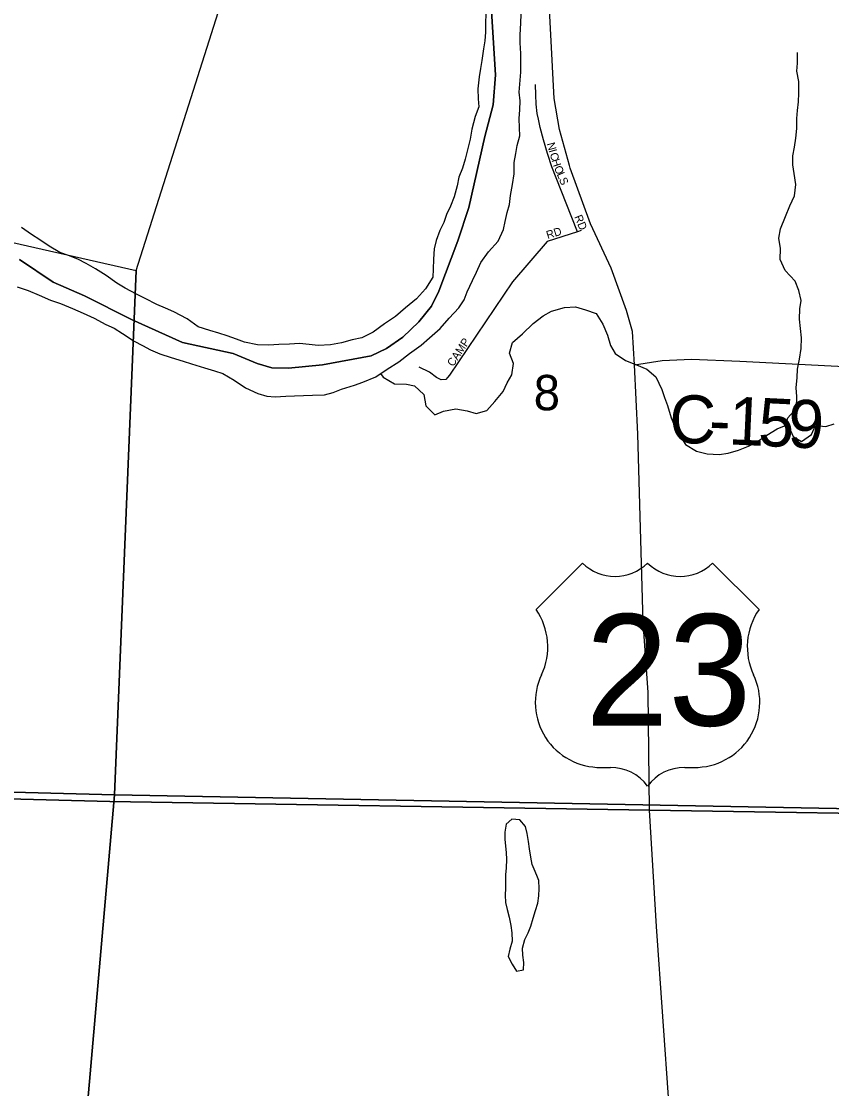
# Model space of a CAD drawing. Extents: x 1624196 to 2029251, y 146837 to 440034.
# Drawn here: x 1826709 to 1831767, y 302198 to 308863 of the extents above; entities that cross this region are included whole.
import ezdxf

# ---------------------------------------------------------------- set-up
doc = ezdxf.new("R2010")
doc.units = 0
for name, color, linetype in [('GM_X_County_Road', 7, 'Continuous'), ('GM_X_County_Road_Text', 7, 'Continuous'), ('GM_X_Major_River', 7, 'Continuous'), ('GM_X_Minor_Lake', 7, 'Continuous'), ('GM_X_Minor_River', 7, 'Continuous'), ('GM_X_Section', 7, 'Continuous'), ('GM_X_Section_Text', 7, 'Continuous'), ('GM_X_Township', 7, 'Continuous'), ('GM_X_Township_Subdivision', 7, 'Continuous'), ('GM_X_Township_Subdivision_Text', 7, 'Continuous'), ('GM_X_US_Location', 7, 'Continuous'), ('GM_X_US_Route', 7, 'Continuous'), ('GM_X_US_Shield', 7, 'Continuous')]:
    doc.layers.add(name, color=color, linetype=linetype)

msp = doc.modelspace()

# ---------------------------------------------------------------- linework, layer by layer
at = {"layer": 'GM_X_County_Road'}
msp.add_lwpolyline([(1830535.4, 306718.1), (1830709.5, 306745), (1830891.4, 306754.5), (1831193.6, 306740.2), (1832537.1, 306672.6), (1832809, 306661.7), (1832925.3, 306673.6), (1833297.6, 306777.2), (1833617.6, 306837), (1833712.3, 306856.9)], dxfattribs=at)
at = {"layer": 'GM_X_Major_River'}
for points in [[(1829608.6, 308911.3), (1829606.7, 308851.2), (1829606.8, 308795.1), (1829603, 308741), (1829593.1, 308690.9), (1829583.3, 308618.8), (1829575.4, 308568.7), (1829567.5, 308516.6), (1829557.7, 308442.5), (1829559.8, 308380.3), (1829563.9, 308330.3), (1829542.1, 308270.1), (1829520.3, 308190), (1829510.4, 308127.8), (1829498.5, 308077.7), (1829478.7, 308003.6), (1829462.8, 307947.5), (1829439, 307891.3), (1829429.1, 307837.2), (1829411.3, 307767), (1829387.4, 307708.9), (1829363.6, 307656.8), (1829345.7, 307606.7), (1829321.8, 307556.5), (1829298, 307494.4), (1829286.1, 307442.3), (1829282.2, 307378.1), (1829280.4, 307316), (1829276.5, 307266), (1829232.7, 307193.8), (1829174.8, 307131.5), (1829107, 307075.3), (1829045.2, 307021), (1828975.3, 306974.8), (1828905.5, 306922.6), (1828833.6, 306886.3)], [(1829323.2, 306945.6), (1829379, 307009.8), (1829440.8, 307074), (1829472.7, 307124.2), (1829492.6, 307174.3), (1829524.4, 307244.5), (1829550.3, 307296.6), (1829578.1, 307356.8), (1829624, 307425), (1829685.8, 307491.3), (1829717.6, 307563.5), (1829729.5, 307613.6), (1829741.3, 307669.7), (1829755.2, 307719.8), (1829763.1, 307775.9), (1829774.9, 307844), (1829784.8, 307912.1), (1829784.6, 307982.3), (1829796.5, 308038.4), (1829804.4, 308088.5), (1829820.2, 308148.6), (1829818.1, 308198.7), (1829816, 308256.8), (1829819.8, 308310.8), (1829821.7, 308366.9), (1829815.6, 308421), (1829823.4, 308495.1), (1829827.3, 308545.2), (1829827, 308663.4), (1829822.9, 308729.5), (1829822.8, 308779.6), (1829826.6, 308851.7), (1829828.5, 308907.8)], [(1828833.6, 306886.3), (1828773.6, 306874.2), (1828707.7, 306856), (1828637.8, 306843.8), (1828561.8, 306839.6), (1828505.8, 306845.5), (1828445.8, 306851.4), (1828381.9, 306847.2), (1828315.9, 306845.1), (1828254, 306840.9), (1828184, 306842.8), (1828102, 306860.6), (1828052, 306878.5), (1827994, 306900.4), (1827941.9, 306916.3), (1827885.9, 306932.2), (1827811.9, 306956.1), (1827743.8, 307006), (1827661.8, 307049.9), (1827607.8, 307071.8), (1827553.7, 307095.7), (1827481.7, 307131.6), (1827427.6, 307159.5), (1827357.6, 307197.4), (1827305.5, 307229.3), (1827237.5, 307277.2), (1827171.4, 307317.1), (1827113.4, 307351), (1827061.3, 307379), (1827003.3, 307400.9), (1826949.3, 307420.8), (1826883.2, 307458.7), (1826825.2, 307498.6), (1826773.1, 307532.5), (1826709.1, 307576.5)], [(1826683.9, 307205.8), (1826751.9, 307181.9), (1826820, 307154.1), (1826890, 307122.2), (1826954, 307102.3), (1827028, 307070.4), (1827094.1, 307040.5), (1827164.1, 307010.6), (1827236.2, 306970.8), (1827288.2, 306946.8), (1827340.2, 306914.9), (1827412.3, 306867), (1827464.4, 306839.1), (1827514.4, 306811.1), (1827574.4, 306787.2), (1827644.4, 306763.4), (1827718.4, 306741.5), (1827770.5, 306723.6), (1827852.5, 306699.8), (1827914.5, 306679.9), (1827966.5, 306664), (1828036.6, 306622.1), (1828108.6, 306574.2), (1828184.7, 306538.3), (1828240.7, 306522.4), (1828292.7, 306518.5), (1828360.6, 306522.7), (1828414.6, 306524.8), (1828526.5, 306529.1), (1828600.5, 306531.2), (1828656.4, 306545.4), (1828708.4, 306565.5), (1828788.3, 306591.8), (1828840.2, 306609.9), (1828922.1, 306644.2), (1828991.9, 306690.4), (1829065.8, 306736.6), (1829131.7, 306788.9), (1829205.5, 306841.1), (1829257.4, 306887.3), (1829323.2, 306945.6)]]:
    msp.add_lwpolyline(points, dxfattribs=at)
at = {"layer": 'GM_X_Minor_Lake'}
for points in [[(1829930.6, 303518.2), (1829916.6, 303553.7), (1829898.5, 303597.8), (1829888.4, 303643.8), (1829880.3, 303695.9), (1829874.2, 303741.9), (1829866.1, 303792), (1829856, 303836), (1829819.9, 303876), (1829769.9, 303879.9), (1829736, 303849.8), (1829726.1, 303799.7), (1829726.3, 303753.6), (1829730.3, 303713.5), (1829734.4, 303671.5), (1829736.5, 303631.4), (1829734.7, 303575.3), (1829730.7, 303535.3), (1829730.8, 303493.2)], [(1829730.8, 303493.2), (1829730.9, 303449.1), (1829729, 303407.1), (1829731.1, 303361), (1829741.2, 303317), (1829753.3, 303268.9), (1829763.5, 303216.8), (1829771.6, 303170.8), (1829773.7, 303118.7), (1829757.8, 303068.6), (1829747.9, 303022.5), (1829772, 302974.5), (1829800.1, 302932.5), (1829844, 302940.6), (1829845.9, 302986.7), (1829839.8, 303030.8), (1829837.7, 303074.8), (1829851.6, 303128.9), (1829873.5, 303171), (1829889.4, 303213.1), (1829903.3, 303263.2), (1829919.2, 303311.4), (1829933.1, 303355.5), (1829939, 303401.5), (1829940.8, 303447.6), (1829938.7, 303497.7), (1829930.6, 303518.2)]]:
    msp.add_lwpolyline(points, dxfattribs=at)
at = {"layer": 'GM_X_Minor_River'}
for points in [[(1831479.3, 306340.1), (1831493.4, 306387.8), (1831547.2, 306448), (1831549.1, 306520.1), (1831544.9, 306574.2), (1831550.8, 306638.3), (1831554.7, 306690.4), (1831566.5, 306754.5), (1831576.4, 306820.6), (1831578.2, 306886.7), (1831566, 307002.9), (1831567.8, 307069), (1831575.7, 307121.1), (1831561.5, 307183.2), (1831539.4, 307241.2), (1831477.3, 307307.2), (1831445.2, 307375.2), (1831447, 307445.3), (1831436.9, 307509.4), (1831446.7, 307567.5), (1831478.5, 307643.7), (1831506.4, 307711.9), (1831534.2, 307774), (1831544.1, 307844.1), (1831533.9, 307912.2), (1831523.8, 307968.3), (1831523.7, 308024.4), (1831535.5, 308078.5), (1831543.4, 308134.6), (1831549.3, 308194.7), (1831549.1, 308256.8), (1831553, 308306.9), (1831560.9, 308361), (1831562.7, 308415.1), (1831562.6, 308487.2), (1831550.4, 308551.3), (1831554.3, 308601.3), (1831554.2, 308669.5)], [(1828951.7, 306663.8), (1828968.1, 306642.3), (1829038.1, 306600.4), (1829112.1, 306598.5), (1829162.1, 306586.6), (1829222.2, 306532.7), (1829234.3, 306462.6), (1829290.4, 306406.7), (1829344.4, 306428.8), (1829420.3, 306443), (1829492.3, 306431.2), (1829548.3, 306415.3), (1829614.2, 306433.5), (1829664.1, 306489.7), (1829715.9, 306551.9), (1829741.8, 306606), (1829771.6, 306656.2), (1829781.5, 306726.3), (1829755.3, 306790.3), (1829775.2, 306858.5), (1829837, 306912.7), (1829902.8, 306977), (1829966.7, 307025.2), (1830018.6, 307053.4), (1830098.5, 307075.6), (1830168.5, 307079.8), (1830230.5, 307061.9), (1830296.5, 307038), (1830338.6, 306972), (1830366.8, 306903.9), (1830386.9, 306839.9), (1830415, 306789.9), (1830481.1, 306746), (1830549.1, 306718.1), (1830613.1, 306692.2), (1830669.2, 306644.2), (1830707.4, 306564.2), (1830723.5, 306514.2), (1830741.6, 306464.1), (1830765.8, 306388.1), (1830791.9, 306322), (1830822, 306272), (1830854.1, 306220), (1830924.1, 306178.1), (1830990.2, 306162.2), (1831064.1, 306158.4), (1831120.1, 306166.6), (1831186, 306184.8), (1831247.9, 306210.9), (1831299.8, 306237.1), (1831361.7, 306279.3), (1831427.6, 306319.5), (1831493.5, 306345.7), (1831527.6, 306271.7), (1831577.7, 306239.7), (1831641.6, 306284), (1831665.4, 306340.1), (1831731.4, 306334.2), (1831783.3, 306350.4)]]:
    msp.add_lwpolyline(points, dxfattribs=at)
at = {"layer": 'GM_X_Section'}
for points in [[(1832370.6, 309220.1), (1832125.2, 303941.1), (1827291.5, 304032.3), (1827425.3, 307307.8), (1827995.9, 309103), (1828017.2, 309373)], [(1827291.5, 304032.3), (1832125.2, 303941.1), (1832112, 298275), (1826804.8, 298472.6)]]:
    msp.add_lwpolyline(points, close=True, dxfattribs=at)
for points in [[(1826112.7, 307605.1), (1827425.3, 307307.8), (1827291.5, 304032.3), (1820855.6, 304201.5)], [(1820855.6, 304201.5), (1827291.5, 304032.3), (1826804.8, 298472.6), (1822519.2, 298627.1), (1822575.7, 298708.7), (1822656.4, 298820.2), (1822717.1, 298929.9), (1822763.8, 299045.6), (1822778.2, 299111.5), (1822778.6, 299171.5), (1822768.9, 299225.5), (1822675.5, 299314.1), (1822619.8, 299374.5), (1822558.1, 299426.9), (1822518.4, 299465.1), (1822425, 299565.7), (1822325.6, 299662.3), (1822218.3, 299773), (1822172.5, 299819.3)]]:
    msp.add_lwpolyline(points, dxfattribs=at)
at = {"layer": 'GM_X_Township'}
for points in [[(1835691.2, 330125.1), (1835538, 327819), (1835413.9, 325945.9), (1835298.3, 324115.7), (1835284.8, 323777.9), (1835023.3, 319997.2), (1834920.8, 319041.8), (1834796.2, 316210.2), (1834797.6, 315862.7), (1834772.6, 314558.6), (1834899, 309099.5), (1834891.3, 306731.5), (1834820.6, 303869.6), (1830629, 303937.3), (1827260.8, 303991.7), (1826067.9, 304022.5), (1820878.8, 304196)], [(1829644.5, 308926.8), (1829669.1, 308529.7), (1829654.6, 308341.6), (1829601.9, 308144), (1829502, 307700.6), (1829433.2, 307493.2), (1829315, 307178.4), (1829269.8, 307084.8), (1829190.5, 306987.8), (1829091.2, 306891), (1828988.3, 306820.3), (1828891.7, 306773.6), (1828589.1, 306717.7), (1828376.8, 306696.7), (1828272.9, 306700.1), (1828181.3, 306727.5), (1828032.2, 306789.7), (1827715.2, 306858.2), (1827397.3, 307000.9), (1827103.4, 307149.3), (1826906.6, 307234.2), (1826696.6, 307375.4)], [(1826696.6, 307375.4), (1826906.6, 307234.2), (1827103.4, 307149.3), (1827397.3, 307000.9), (1827715.2, 306858.2), (1828032.2, 306789.7), (1828181.3, 306727.5), (1828272.9, 306700.1), (1828376.8, 306696.7), (1828589.1, 306717.7), (1828891.7, 306773.6), (1828988.3, 306820.3), (1829091.2, 306891), (1829190.5, 306987.8), (1829269.8, 307084.8), (1829315, 307178.4), (1829433.2, 307493.2), (1829502, 307700.6), (1829601.9, 308144), (1829654.6, 308341.6), (1829669.1, 308529.7), (1829644.5, 308926.8)], [(1820878.8, 304196), (1826067.9, 304022.5), (1827260.8, 303991.7), (1830629, 303937.3), (1834820.6, 303869.6), (1836180.5, 303730.2), (1836845.7, 303669.3), (1838409.1, 303624.1), (1838765.1, 303609.2), (1838924.2, 303602.6), (1840045.9, 303555.7), (1842048.6, 303472), (1848394.1, 303284.2), (1850915.5, 303193), (1851242.4, 303179.9), (1852295.7, 303143.2), (1852282.7, 302683.4), (1852187.8, 299189), (1852143, 297541.1), (1849031.8, 297874.5), (1846810.6, 298112.6), (1846808.2, 297015.3), (1846802.3, 294297.2)]]:
    msp.add_lwpolyline(points, dxfattribs=at)
at = {"layer": 'GM_X_Township_Subdivision'}
for points in [[(1830180.3, 307549.5), (1830109.2, 307728.6), (1830019.6, 307955.3), (1829993.7, 308037.5), (1829967.9, 308123.8), (1829948, 308200), (1829936.1, 308252.1), (1829928.2, 308288.2), (1829922.4, 308346.4), (1829920.5, 308404.5), (1829918.6, 308468.6)], [(1830203.7, 307557), (1830180.3, 307549.5), (1829990.5, 307488.8), (1829775.1, 307236), (1829382, 306654.4), (1829370, 306638.4), (1829358, 306626.4), (1829329.9, 306624.5), (1829299.9, 306638.6), (1829255.9, 306672.7), (1829191.9, 306703.8)]]:
    msp.add_lwpolyline(points, dxfattribs=at)
at = {"layer": 'GM_X_US_Route'}
for points in [[(1830129.7, 307962.3), (1830067.5, 308187.9), (1830035.2, 308381), (1829946.9, 310053.1), (1829878.1, 311201.2), (1829844.9, 311564.8), (1829816.5, 311770.6), (1829771.4, 311956.7), (1829734.7, 312091.1), (1829645.1, 312355.9), (1829563.7, 312600.3), (1829403.7, 313046.1)], [(1830535.4, 306718.1), (1830524.6, 306926), (1830487.3, 307057.9), (1830390.5, 307321.7), (1830261.7, 307598.5), (1830134, 307946.5), (1830129.7, 307962.3)], [(1830696.5, 299368.5), (1830696.7, 299370.3), (1830757.6, 299661.2), (1830811.7, 299945.4), (1830848.9, 300212.6), (1830855.7, 300452.7), (1830852.3, 300649), (1830838.8, 300966.9), (1830787.4, 301561.3), (1830753.5, 302086.1), (1830674, 303210.2), (1830629, 303937.3), (1830622, 304672.8), (1830591.2, 305111.9), (1830556.5, 306286.3), (1830535.4, 306718.1)]]:
    msp.add_lwpolyline(points, dxfattribs=at)
at = {"layer": 'GM_X_US_Shield'}
for p, q in [((1830211.6, 305480.2), (1829921.5, 305190.2)), ((1831313.7, 305190.2), (1831023.7, 305480.2)), ((1830327.6, 304204.1), (1830385.6, 304204.1)), ((1830849.7, 304204.1), (1830907.7, 304204.1))]:
    msp.add_line(p, q, dxfattribs=at)
for centre, radius, start, end in [((1830414.6, 305687.4), 290, 225.573, 314.427), ((1830820.7, 305687.4), 290, 225.573, 314.427), ((1829588.9, 304957.3), 406.1, 334.54712, 35.00093), ((1831646.3, 304957.3), 406.1, 144.99907, 205.45288), ((1830323.1, 304610.1), 406.1, 154.83192, 270.63826), ((1830912.2, 304610.1), 406.1, 269.36174, 25.16808), ((1830385.6, 303914), 290, 36.8699, 90), ((1830849.7, 303914), 290, 90, 143.1301)]:
    msp.add_arc(centre, radius, start, end, dxfattribs=at)

# ---------------------------------------------------------------- texts
at = {"layer": 'GM_X_County_Road_Text'}
for s, rotation, p in [('C', 359.25452, (1830752.8, 306229.7)), ('1', 357.418, (1831119.7, 306221.8)), ('5', 357.2826, (1831304.2, 306213.5)), ('9', 357.25116, (1831488.7, 306204.7)), ('-', 357.759, (1830997.1, 306226.6))]:
    msp.add_text(s, height=300, rotation=rotation, dxfattribs=at).set_placement(p)
at = {"layer": 'GM_X_Section_Text'}
msp.add_text('8', height=221, rotation=0.00001, dxfattribs=at).set_placement((1829907, 306434.3))
at = {"layer": 'GM_X_Township_Subdivision_Text'}
for s, rotation, p in [('N', 285.7803, (1829988.7, 308099.7)), ('I', 285.76521, (1830000.7, 308057.3)), ('C', 285.78444, (1830006.7, 308036.2)), ('H', 287.43725, (1830017.9, 307996.6)), ('O', 292.56672, (1830032.7, 307950)), ('L', 293.20431, (1830049.9, 307908.8)), ('S', 293.20431, (1830063.7, 307876.4)), ('RD', 292.37756, (1830159.9, 307643.1)), ('RD', 17.52612, (1829994.4, 307503.3)), ('CAMP', 56.31146, (1829404.2, 306703.2))]:
    msp.add_text(s, height=50, rotation=rotation, dxfattribs=at).set_placement(p)
at = {"layer": 'GM_X_US_Location'}
for s in ['/', '0']:
    msp.add_text(s, height=1, dxfattribs=at).set_placement((1830617.3, 304807.7))
msp.add_text('23', height=1, rotation=0.00001, dxfattribs=at).set_placement((1830410.8, 304600.7))
at = {"layer": 'GM_X_US_Shield'}
msp.add_text('23', height=696.1, dxfattribs=at).set_placement((1830230.2, 304465.1))

doc.saveas('drawing.dxf')
